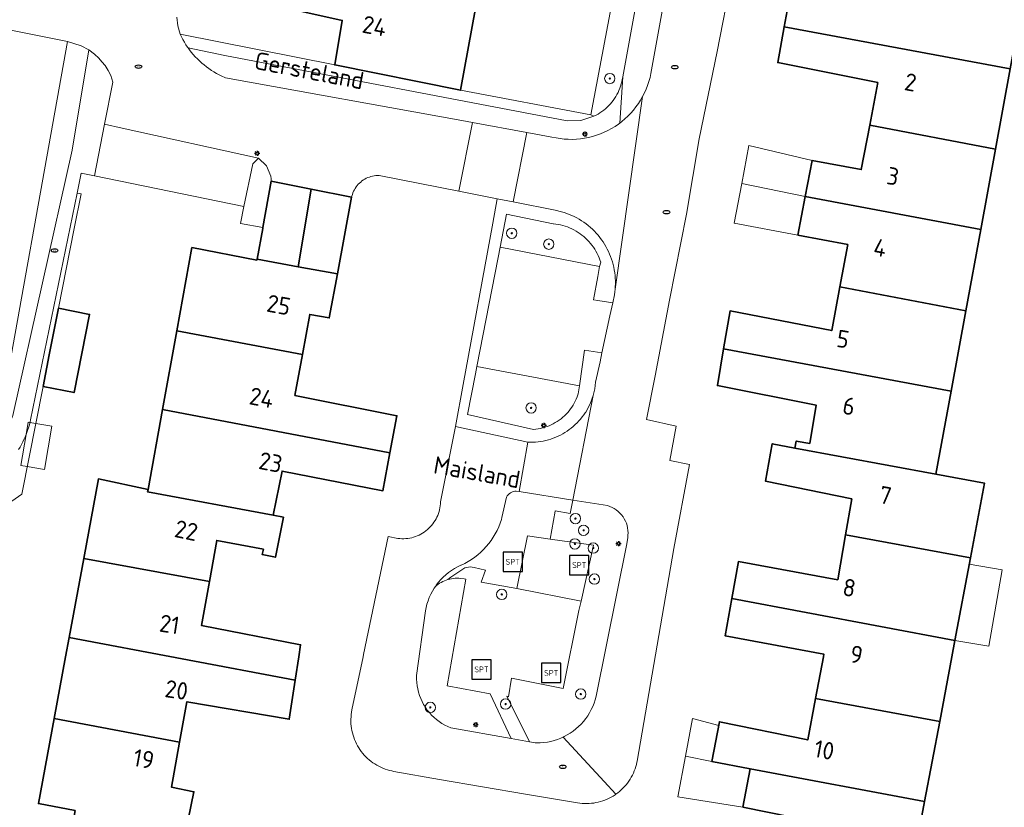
# Model space of a CAD drawing. Header units: metres. Extents: x 152610 to 160096, y 456114 to 462495.
# Tile 278 of 656: x 157154 to 157230, y 460352 to 460412. Entities that reach past the tile are written whole.
import ezdxf
from ezdxf.enums import TextEntityAlignment as Align

# ---------------------------------------------------------------- set-up
doc = ezdxf.new("R2010")
doc.units = ezdxf.units.M
doc.header["$LTSCALE"] = 0.5
doc.layers.get('0').update_dxf_attribs({"linetype": 'CONTINUOUS'})
for name, color, linetype, lineweight in [('B-PV-GR-BEPLANTING_CULTUUR_BOSPLANTSOEN-GV', 251, 'CONTINUOUS', 18), ('B-PV-GR-BEPLANTING_CULTUUR_HEESTERS-GV', 251, 'CONTINUOUS', 18), ('B-PV-GR-BOOM-S', 251, 'CONTINUOUS', 25), ('B-PV-GR-HAAG-GV', 251, 'CONTINUOUS', 13), ('B-PV-IE-MEUBILAIR-S', 251, 'CONTINUOUS', 25), ('B-PV-IE-MEUBILAIR_WEGMEUBILAIR-S', 251, 'CONTINUOUS', 25), ('B-PV-OG-BEBOUWING-GV', 6, 'CONTINUOUS', 35), ('B-PV-OG-BEBOUWING-T18', 1, 'CONTINUOUS', 18), ('B-PV-OG-BEBOUWING_OVERBOUWING-GV', 251, 'CONTINUOUS', 18), ('B-PV-OG-BEBOUWING_SCHUUR-GV', 251, 'CONTINUOUS', 18), ('B-PV-OG-TOPOGRAFIE-T18', 1, 'CONTINUOUS', 18), ('B-PV-VH-HALFVERHARDING_GRAVEL-GV', 251, 'CONTINUOUS', 18), ('B-PV-VH-ONVERHARD-GV', 251, 'CONTINUOUS', 18), ('B-PV-VH-ONVERHARD_BOOMSCHORS-GV', 251, 'CONTINUOUS', 18), ('B-PV-VH-OPENVERHARDING_BETONSTRAATSTEEN-GV', 251, 'CONTINUOUS', 18), ('B-PV-VH-OPENVERHARDING_STRAATBAKSTEEN-GV', 251, 'CONTINUOUS', 18), ('B-PV-VH-OPENVERHARDING_TEGEL-GV', 251, 'CONTINUOUS', 18)]:
    doc.layers.add(name, color=color, linetype=linetype, lineweight=lineweight)
doc.styles.add('NLCS-ISO', font='NLCS-ISO.ttf')
doc.styles.add('NLCS-ISO-M750-T18', font='NLCS-ISO.ttf', dxfattribs={"height": 1.35})

# ---------------------------------------------------------------- blocks, each defined once
blk = doc.blocks.new('SIE-MEUBILAIR_PAAL_LICHTMAST-SO')
for points in [[(-0.62, 0), (-1, 0)], [(-0.71, 0.71), (-0.44, 0.44)], [(0, 1), (0, 0.62)], [(0.44, 0.44), (0.71, 0.71)], [(1, 0), (0.62, 0)], [(-0.71, -0.71), (-0.44, -0.44)], [(0, -0.62), (0, -1)], [(0.44, -0.44), (0.71, -0.71)]]:
    blk.add_lwpolyline(points)
blk.add_circle((0, 0), 0.5)
blk = doc.blocks.new('SIE-MEUBILAIR_PUT_RIOOLPUT-SO')
blk.add_ellipse((0, 0), major_axis=(1.25, 0), ratio=0.54)
at = {"style": 'NLCS-ISO'}
blk.add_text('ri', height=0.75, dxfattribs=at).set_placement((-0.04, 0.07), align=Align.MIDDLE_CENTER)
blk = doc.blocks.new('SIE-WEG_SPEELTOESTEL-SO')
at = {"flags": 128}
blk.add_lwpolyline([(-3.75, -3.75), (3.75, -3.75), (3.75, 3.75), (-3.75, 3.75)], close=True, dxfattribs=at)
at = {"style": 'NLCS-ISO'}
blk.add_text('SPT', height=2.25, dxfattribs=at).set_placement((0, 0), align=Align.MIDDLE_CENTER)
blk = doc.blocks.new('SGR-BOOM_GBKN-SO')
at = {"linetype": 'ByBlock', "lineweight": 18}
h = blk.add_hatch(color=0, dxfattribs=at)
h.dxf.hatch_style = 1
edge = h.paths.add_edge_path()
edge.add_arc((0, 0), 0.25, 0, 360)
at = {"color": 0, "linetype": 'ByBlock', "lineweight": 18}
for radius in [2, 0.25]:
    blk.add_circle((0, 0), radius, dxfattribs=at)
at = {"color": 0, "linetype": 'ByBlock', "lineweight": 18, "style": 'NLCS-ISO'}
blk.add_attdef('SOORT', (2.5, 0), '', height=1.5, dxfattribs=at)

msp = doc.modelspace()

# ---------------------------------------------------------------- linework, layer by layer
at = {"layer": 'B-PV-GR-BEPLANTING_CULTUUR_BOSPLANTSOEN-GV', "flags": 128}
for points in [[(157203.822, 460434.339), (157198.294, 460405.104), (157198.54, 460404.992), (157198.699, 460405.071), (157198.854, 460405.158), (157199.005, 460405.251), (157199.151, 460405.351), (157199.293, 460405.458), (157199.431, 460405.571), (157199.562, 460405.69), (157199.689, 460405.815), (157199.809, 460405.945), (157199.924, 460406.08), (157200.032, 460406.221), (157200.134, 460406.366), (157200.229, 460406.516), (157200.318, 460406.67), (157200.399, 460406.828), (157200.473, 460406.989), (157200.54, 460407.154), (157200.599, 460407.321), (157200.651, 460407.491), (157200.695, 460407.663), (157200.732, 460407.837), (157200.76, 460408.012), (157200.765, 460408.049), (157203.16, 460421.272)], [(157149.613, 460372.508), (157154.282, 460375.775), (157155.931, 460384.098), (157156.417, 460386.55), (157157.131, 460390.154), (157158.349, 460396.307), (157158.88, 460398.999), (157158.561, 460399.055), (157154.967, 460381.522), (157154.933, 460381.364), (157154.876, 460381.137), (157154.812, 460380.912), (157154.741, 460380.69), (157154.661, 460380.47), (157154.575, 460380.253), (157154.481, 460380.039), (157154.38, 460379.828), (157154.271, 460379.621), (157154.155, 460379.418), (157154.033, 460379.219)]]:
    msp.add_lwpolyline(points, dxfattribs=at)
for points in [[(157157.817, 460410.773), (157152.151, 460379.266), (157153.036, 460380.47), (157153.608, 460381.851), (157158.173, 460402.37), (157159.471, 460410.127), (157158.872, 460410.44)], [(157172.935, 460396.402), (157173.586, 460399.972), (157173.583, 460400.164), (157173.561, 460400.355), (157173.215, 460401.153), (157172.583, 460401.75), (157172.153, 460401.319), (157171.471, 460398.003), (157171.205, 460396.712)]]:
    msp.add_lwpolyline(points, close=True, dxfattribs=at)
at = {"layer": 'B-PV-GR-BEPLANTING_CULTUUR_HEESTERS-GV', "flags": 128}
for points in [[(157191.283, 460394.88), (157198.979, 460393.376), (157199.058, 460393.708), (157198.999, 460393.883), (157198.933, 460394.055), (157198.859, 460394.225), (157198.778, 460394.391), (157198.69, 460394.553), (157198.595, 460394.711), (157198.494, 460394.865), (157198.385, 460395.015), (157198.271, 460395.16), (157198.15, 460395.299), (157198.023, 460395.434), (157197.891, 460395.562), (157197.753, 460395.685), (157197.61, 460395.802), (157197.462, 460395.912), (157197.309, 460396.016), (157197.152, 460396.113), (157196.991, 460396.204), (157196.826, 460396.287), (157196.658, 460396.363), (157196.486, 460396.431), (157196.312, 460396.493), (157196.135, 460396.546), (157195.957, 460396.592), (157195.776, 460396.63), (157195.594, 460396.66), (157195.411, 460396.683), (157195.387, 460396.685), (157191.775, 460397.418)], [(157197.318, 460383.526), (157197.418, 460384.16), (157189.491, 460385.636), (157189.381, 460385.069), (157188.771, 460381.923), (157193.873, 460380.777), (157194.049, 460380.795), (157194.225, 460380.821), (157194.399, 460380.854), (157194.571, 460380.896), (157194.742, 460380.945), (157194.909, 460381.002), (157195.075, 460381.066), (157195.237, 460381.138), (157195.396, 460381.217), (157195.551, 460381.303), (157195.702, 460381.396), (157195.848, 460381.496), (157195.99, 460381.602), (157196.127, 460381.714), (157196.259, 460381.833), (157196.385, 460381.957), (157196.506, 460382.087), (157196.621, 460382.223), (157196.729, 460382.363), (157196.831, 460382.508), (157196.926, 460382.657), (157197.015, 460382.811), (157197.096, 460382.968), (157197.171, 460383.129), (157197.238, 460383.294), (157197.297, 460383.461)], [(157186.272, 460368.645), (157186.352, 460368.712), (157186.467, 460368.799), (157186.587, 460368.879), (157186.71, 460368.952), (157186.838, 460369.018), (157186.97, 460369.077), (157187.104, 460369.129), (157187.241, 460369.173), (157187.482, 460369.367), (157188.546, 460370.075), (157188.685, 460370.115), (157188.827, 460370.139), (157188.971, 460370.147), (157189.115, 460370.139), (157189.262, 460370.115), (157190.14, 460369.9), (157189.82, 460368.979), (157192.567, 460368.47), (157193.389, 460372.549), (157195.149, 460372.3), (157195.54, 460374.467), (157195.543, 460374.485), (157196.694, 460374.269), (157196.9, 460375.321), (157192.761, 460375.968), (157192.513, 460376.007), (157192.411, 460375.998), (157192.297, 460375.972), (157192.188, 460375.932), (157192.085, 460375.877), (157191.991, 460375.808), (157191.907, 460375.727), (157191.835, 460375.636), (157191.776, 460375.535), (157191.426, 460373.962), (157191.384, 460373.82), (157191.287, 460373.533), (157191.175, 460373.251), (157191.048, 460372.976), (157190.906, 460372.708), (157190.751, 460372.448), (157190.582, 460372.196), (157190.4, 460371.953), (157190.206, 460371.721), (157190, 460371.499), (157189.782, 460371.288), (157189.553, 460371.089), (157189.315, 460370.902), (157189.066, 460370.728), (157188.809, 460370.568), (157188.544, 460370.421), (157188.271, 460370.289), (157188.232, 460370.272), (157187.985, 460370.154), (157187.745, 460370.022), (157187.514, 460369.876), (157187.292, 460369.717), (157187.079, 460369.545), (157186.877, 460369.361), (157186.685, 460369.166), (157186.506, 460368.959), (157186.339, 460368.743)], [(157198.907, 460375.008), (157196.9, 460375.321), (157196.694, 460374.269), (157195.543, 460374.485), (157195.54, 460374.467), (157195.149, 460372.3), (157198.497, 460371.826), (157197.539, 460367.51), (157197.376, 460366.778), (157196.159, 460360.757), (157192.163, 460361.539), (157191.924, 460360.109), (157191.791, 460360.167), (157193.565, 460356.615), (157193.993, 460356.538), (157194.117, 460356.536), (157194.391, 460356.543), (157194.664, 460356.565), (157194.935, 460356.604), (157195.203, 460356.658), (157195.468, 460356.728), (157195.729, 460356.813), (157195.984, 460356.914), (157196.146, 460356.989), (157196.232, 460357.029), (157196.474, 460357.158), (157196.707, 460357.301), (157196.932, 460357.458), (157197.148, 460357.627), (157197.352, 460357.809), (157197.547, 460358.002), (157197.729, 460358.207), (157197.899, 460358.421), (157198.057, 460358.645), (157198.201, 460358.878), (157198.331, 460359.12), (157198.447, 460359.368), (157198.548, 460359.622), (157198.634, 460359.882), (157198.705, 460360.147), (157201.08, 460371.943), (157201.15, 460372.417), (157201.171, 460372.595), (157201.178, 460372.783), (157201.168, 460372.971), (157201.143, 460373.157), (157201.102, 460373.341), (157201.045, 460373.52), (157200.973, 460373.694), (157200.887, 460373.861), (157200.787, 460374.021), (157200.674, 460374.171), (157200.549, 460374.311), (157200.411, 460374.44), (157200.264, 460374.556), (157200.107, 460374.66), (157199.942, 460374.75), (157199.77, 460374.826), (157199.592, 460374.887)], [(157188.095, 460369.273), (157187.951, 460369.276), (157187.808, 460369.272), (157187.664, 460369.259), (157187.522, 460369.238), (157187.38, 460369.209), (157187.241, 460369.173), (157187.104, 460369.129), (157186.97, 460369.077), (157186.838, 460369.018), (157186.71, 460368.952), (157186.587, 460368.879), (157186.467, 460368.799), (157186.352, 460368.712), (157186.272, 460368.645), (157186.185, 460368.517), (157186.044, 460368.283), (157185.917, 460368.041), (157185.805, 460367.791), (157185.707, 460367.536), (157185.625, 460367.275), (157185.558, 460367.01), (157185.506, 460366.741), (157184.822, 460361.749), (157184.821, 460361.737), (157184.819, 460361.479), (157184.833, 460361.222), (157184.863, 460360.966), (157184.909, 460360.712), (157184.971, 460360.462), (157185.048, 460360.216), (157185.14, 460359.975), (157185.247, 460359.74), (157185.368, 460359.513), (157185.503, 460359.293), (157185.651, 460359.083), (157185.812, 460358.881), (157185.986, 460358.691), (157186.17, 460358.511), (157186.366, 460358.343), (157186.572, 460358.188), (157186.786, 460358.046), (157187.01, 460357.917), (157187.241, 460357.802), (157187.478, 460357.702), (157192.128, 460356.872), (157190.511, 460360.336), (157187.194, 460360.944), (157188.627, 460369.188), (157188.503, 460369.221), (157188.239, 460369.262)]]:
    msp.add_lwpolyline(points, close=True, dxfattribs=at)
at = {"layer": 'B-PV-GR-HAAG-GV', "flags": 128}
msp.add_lwpolyline([(157167.145, 460410.286), (157169.997, 460409.681), (157196.461, 460404.635), (157197.525, 460404.672), (157198.54, 460404.992), (157198.294, 460405.104), (157188.229, 460407.003), (157178.488, 460408.962), (157166.529, 460411.335), (157166.633, 460411.125), (157166.743, 460410.919), (157166.861, 460410.716), (157166.986, 460410.518), (157167.117, 460410.324)], close=True, dxfattribs=at)
at = {"layer": 'B-PV-OG-BEBOUWING-GV', "flags": 128}
for points in [[(157213.254, 460411.909), (157230.727, 460408.656), (157231.851, 460414.792), (157227.03, 460415.766), (157222.16, 460416.764), (157220.77, 460417.094), (157219.864, 460417.278), (157219.442, 460414.658), (157218.588, 460414.774), (157218.228, 460414.621), (157218.044, 460414.406), (157217.951, 460413.992), (157213.781, 460414.827)], [(157189.393, 460413.488), (157175.781, 460416.038), (157175.259, 460413.249), (157179.078, 460412.407), (157178.488, 460408.962), (157188.229, 460407.003)], [(157230.727, 460408.656), (157213.254, 460411.909), (157212.754, 460409.141), (157220.492, 460407.596), (157219.862, 460404.291), (157229.59, 460402.454)], [(157229.59, 460402.454), (157219.862, 460404.291), (157219.209, 460400.869), (157215.403, 460401.573), (157214.877, 460398.784), (157228.449, 460396.227)], [(157176.678, 460399.354), (157173.586, 460399.972), (157172.935, 460396.402), (157172.92, 460396.321), (157172.488, 460393.938), (157175.657, 460393.362)], [(157179.796, 460398.731), (157176.678, 460399.354), (157175.657, 460393.362), (157178.699, 460392.81)], [(157228.449, 460396.227), (157214.877, 460398.784), (157214.314, 460395.799), (157218.17, 460395.07), (157217.557, 460391.795), (157227.3, 460389.958)], [(157172.474, 460393.859), (157167.441, 460394.844), (157166.277, 460388.408), (157175.999, 460386.583), (157176.564, 460389.666), (157178.067, 460389.399), (157178.699, 460392.81), (157175.657, 460393.362), (157172.488, 460393.938)], [(157227.3, 460389.958), (157217.557, 460391.795), (157216.925, 460388.419), (157209.062, 460389.938), (157208.566, 460387.001), (157226.161, 460383.74)], [(157157.131, 460390.154), (157156.417, 460386.55), (157155.931, 460384.098), (157158.336, 460383.622), (157159.536, 460389.677)], [(157175.999, 460386.583), (157166.277, 460388.408), (157165.177, 460382.327), (157182.764, 460378.957), (157183.304, 460381.834), (157175.416, 460383.403)], [(157226.161, 460383.74), (157208.566, 460387.001), (157208.086, 460384.164), (157215.736, 460382.643), (157215.226, 460379.696), (157214.177, 460379.878), (157214.086, 460379.34), (157224.984, 460377.319)], [(157182.764, 460378.957), (157165.177, 460382.327), (157164.058, 460376.144), (157164.022, 460375.947), (157173.73, 460374.147), (157174.415, 460377.554), (157182.215, 460376.034)], [(157218.491, 460375.4), (157218.004, 460372.617), (157227.656, 460370.844), (157228.742, 460376.615), (157224.984, 460377.319), (157214.086, 460379.34), (157212.333, 460379.665), (157211.816, 460376.778)], [(157173.73, 460374.147), (157164.022, 460375.947), (157164.058, 460376.144), (157160.214, 460376.948), (157159.075, 460370.791), (157168.803, 460369.027), (157169.372, 460372.195), (157172.972, 460371.508), (157172.889, 460371.098), (157173.9, 460370.893), (157174.527, 460373.985)], [(157227.656, 460370.844), (157218.004, 460372.617), (157217.397, 460369.152), (157209.71, 460370.56), (157209.197, 460367.694), (157226.454, 460364.459)], [(157168.803, 460369.027), (157159.075, 460370.791), (157157.945, 460364.681), (157175.434, 460361.391), (157175.711, 460363.204), (157175.851, 460364.124), (157168.189, 460365.607)], [(157226.454, 460364.459), (157209.197, 460367.694), (157208.683, 460364.823), (157216.32, 460363.402), (157216.283, 460363.204), (157215.679, 460359.982), (157225.278, 460358.208), (157226.218, 460363.204)], [(157175.434, 460361.391), (157157.945, 460364.681), (157157.672, 460363.204), (157156.787, 460358.417), (157166.496, 460356.589), (157167.063, 460359.719), (157174.974, 460358.375)], [(157225.278, 460358.208), (157215.679, 460359.982), (157215.076, 460356.766), (157208.242, 460358.173), (157207.666, 460355.1), (157210.614, 460354.546), (157224.113, 460352.01)], [(157157.712, 460347.204), (157157.472, 460345.856), (157161.307, 460345.21), (157161.382, 460345.636), (157164.563, 460345.111), (157168.114, 460347.598), (157166.915, 460349.496), (157167.595, 460352.765), (157165.867, 460353.118), (157166.496, 460356.589), (157156.787, 460358.417), (157155.571, 460351.846), (157158.41, 460351.304)], [(157224.113, 460352.01), (157210.614, 460354.546), (157210.057, 460351.581), (157213.859, 460350.799), (157213.275, 460347.572), (157222.942, 460345.783)]]:
    msp.add_lwpolyline(points, close=True, dxfattribs=at)
at = {"layer": 'B-PV-OG-BEBOUWING_OVERBOUWING-GV', "flags": 128}
for points in [[(157209.972, 460399.794), (157214.877, 460398.784), (157215.403, 460401.573), (157210.526, 460402.723)], [(157214.877, 460398.784), (157209.972, 460399.794), (157209.394, 460396.737), (157214.314, 460395.799)], [(157230.108, 460369.914), (157227.563, 460370.35), (157226.454, 460364.459), (157229.076, 460364.027)], [(157205.607, 460355.525), (157207.666, 460355.1), (157208.19, 460357.893), (157206.15, 460358.418)], [(157207.666, 460355.1), (157205.607, 460355.525), (157205.017, 460352.383), (157210.057, 460351.581), (157210.614, 460354.546)]]:
    msp.add_lwpolyline(points, close=True, dxfattribs=at)
at = {"layer": 'B-PV-OG-BEBOUWING_SCHUUR-GV', "flags": 128}
msp.add_lwpolyline([(157154.921, 460381.315), (157154.787, 460381.338), (157154.624, 460380.378), (157154.221, 460377.995), (157154.705, 460377.913), (157156.051, 460377.684), (157156.618, 460381.028), (157155.365, 460381.24)], close=True, dxfattribs=at)
at = {"layer": 'B-PV-VH-HALFVERHARDING_GRAVEL-GV', "flags": 128}
msp.add_lwpolyline([(157154.033, 460379.219), (157154.155, 460379.418), (157154.271, 460379.621), (157154.38, 460379.828), (157154.481, 460380.039), (157154.575, 460380.253), (157154.661, 460380.47), (157154.741, 460380.69), (157154.812, 460380.912), (157154.876, 460381.137), (157154.933, 460381.364), (157154.967, 460381.522), (157158.561, 460399.055), (157158.875, 460400.586), (157159.905, 460400.374), (157160.691, 460404.368), (157161.332, 460407.627), (157161.181, 460408.139), (157160.978, 460408.532), (157160.737, 460408.912), (157160.488, 460409.205), (157160.239, 460409.482), (157159.918, 460409.802), (157159.471, 460410.127), (157158.173, 460402.37), (157153.608, 460381.851)], dxfattribs=at)
at = {"layer": 'B-PV-VH-ONVERHARD-GV', "flags": 128}
msp.add_lwpolyline([(157167.145, 460410.286), (157169.997, 460409.681), (157196.461, 460404.635), (157197.525, 460404.672), (157198.54, 460404.992), (157198.294, 460405.104), (157188.229, 460407.003), (157178.488, 460408.962), (157166.529, 460411.335), (157166.633, 460411.125), (157166.743, 460410.919), (157166.861, 460410.716), (157166.986, 460410.518), (157167.117, 460410.324)], close=True, dxfattribs=at)
at = {"layer": 'B-PV-VH-ONVERHARD_BOOMSCHORS-GV', "flags": 128}
msp.add_lwpolyline([(157195.149, 460372.3), (157193.389, 460372.549), (157192.567, 460368.47), (157197.539, 460367.51), (157198.497, 460371.826)], close=True, dxfattribs=at)
at = {"layer": 'B-PV-VH-OPENVERHARDING_BETONSTRAATSTEEN-GV', "flags": 128}
for points in [[(157172.583, 460401.75), (157162.049, 460404.069), (157160.691, 460404.368), (157159.905, 460400.374), (157171.471, 460398.003), (157172.153, 460401.319)], [(157197.418, 460384.16), (157197.81, 460386.901), (157199.158, 460386.699), (157199.774, 460389.564), (157199.988, 460390.559), (157198.833, 460390.753), (157198.509, 460390.807), (157198.837, 460392.602), (157198.979, 460393.376), (157191.283, 460394.88), (157191.125, 460394.067), (157189.491, 460385.636)]]:
    msp.add_lwpolyline(points, close=True, dxfattribs=at)
at = {"layer": 'B-PV-VH-OPENVERHARDING_STRAATBAKSTEEN-GV', "flags": 128}
for points in [[(157205.394, 460421.777), (157202.943, 460408.299), (157202.874, 460407.989), (157202.79, 460407.683), (157202.69, 460407.381), (157202.576, 460407.085), (157202.446, 460406.795), (157202.303, 460406.512), (157200.177, 460391.617), (157200.154, 460391.405), (157200.124, 460391.193), (157199.988, 460390.559), (157199.774, 460389.564), (157199.158, 460386.699), (157199.011, 460386.016), (157198.668, 460384.42), (157198.601, 460383.908), (157198.481, 460383.406), (157196.9, 460375.321), (157198.907, 460375.008), (157199.592, 460374.887), (157199.77, 460374.826), (157199.942, 460374.75), (157200.107, 460374.66), (157200.264, 460374.556), (157200.411, 460374.44), (157200.549, 460374.311), (157200.674, 460374.171), (157200.787, 460374.021), (157200.887, 460373.861), (157200.973, 460373.694), (157201.045, 460373.52), (157201.102, 460373.341), (157201.143, 460373.157), (157201.168, 460372.971), (157201.178, 460372.783), (157201.171, 460372.595), (157201.15, 460372.417), (157201.08, 460371.943), (157198.705, 460360.147), (157198.634, 460359.882), (157198.548, 460359.622), (157198.447, 460359.368), (157198.331, 460359.12), (157198.201, 460358.878), (157198.057, 460358.645), (157197.899, 460358.421), (157197.729, 460358.207), (157197.547, 460358.002), (157197.352, 460357.809), (157197.148, 460357.627), (157196.932, 460357.458), (157196.707, 460357.301), (157196.474, 460357.158), (157196.232, 460357.029), (157196.146, 460356.989), (157199.319, 460353.549), (157200.236, 460352.572), (157200.38, 460352.678), (157200.52, 460352.79), (157200.654, 460352.908), (157200.783, 460353.032), (157200.906, 460353.161), (157201.023, 460353.297), (157201.134, 460353.437), (157201.239, 460353.582), (157201.337, 460353.731), (157201.428, 460353.885), (157201.512, 460354.043), (157201.59, 460354.204), (157201.66, 460354.369), (157201.722, 460354.536), (157201.777, 460354.706), (157201.824, 460354.879), (157201.864, 460355.053), (157201.88, 460355.138), (157204.727, 460371.582), (157205.923, 460378.071), (157204.408, 460378.375), (157204.904, 460381.043), (157202.6, 460381.543), (157203.279, 460384.925), (157204.393, 460390.762), (157205.689, 460397.414), (157206.677, 460403.25), (157208.06, 460409.99), (157209.187, 460415.689)], [(157151.344, 460412.05), (157157.817, 460410.773), (157158.872, 460410.44), (157159.471, 460410.127), (157159.918, 460409.802), (157160.239, 460409.482), (157160.488, 460409.205), (157160.737, 460408.912), (157160.978, 460408.532), (157161.181, 460408.139), (157161.332, 460407.627), (157160.691, 460404.368), (157162.049, 460404.069), (157172.583, 460401.75), (157173.215, 460401.153), (157173.561, 460400.355), (157173.583, 460400.164), (157173.586, 460399.972), (157176.678, 460399.354), (157179.796, 460398.731), (157179.818, 460398.824), (157179.854, 460398.949), (157179.898, 460399.071), (157179.949, 460399.191), (157180.008, 460399.307), (157180.073, 460399.419), (157180.146, 460399.527), (157180.225, 460399.63), (157180.31, 460399.729), (157180.401, 460399.822), (157180.497, 460399.909), (157180.599, 460399.99), (157180.705, 460400.065), (157180.816, 460400.133), (157180.931, 460400.194), (157181.049, 460400.247), (157181.171, 460400.294), (157181.295, 460400.333), (157181.421, 460400.364), (157181.549, 460400.387), (157181.678, 460400.403), (157181.808, 460400.411), (157181.938, 460400.41), (157188.079, 460399.202), (157189.142, 460404.505), (157188.32, 460404.654), (157170.031, 460407.962), (157169.982, 460407.983), (157169.769, 460408.08), (157169.56, 460408.185), (157169.354, 460408.296), (157169.152, 460408.415), (157168.955, 460408.541), (157168.761, 460408.673), (157168.573, 460408.811), (157168.389, 460408.957), (157168.21, 460409.108), (157168.036, 460409.265), (157167.869, 460409.428), (157167.706, 460409.597), (157167.55, 460409.771), (157167.399, 460409.95), (157167.255, 460410.135), (157167.145, 460410.286), (157167.117, 460410.324), (157166.986, 460410.518), (157166.861, 460410.716), (157166.743, 460410.919), (157166.633, 460411.125), (157166.529, 460411.335), (157166.352, 460411.988), (157166.273, 460412.66)]]:
    msp.add_lwpolyline(points, dxfattribs=at)
for points in [[(157200.177, 460391.617), (157202.303, 460406.512), (157202.145, 460406.237), (157201.973, 460405.97), (157201.788, 460405.712), (157201.591, 460405.463), (157201.381, 460405.225), (157201.159, 460404.997), (157200.927, 460404.782), (157200.683, 460404.578), (157200.532, 460404.463), (157200.43, 460404.386), (157200.167, 460404.208), (157199.896, 460404.043), (157199.617, 460403.892), (157199.33, 460403.755), (157199.037, 460403.633), (157198.738, 460403.525), (157198.435, 460403.433), (157198.127, 460403.356), (157197.815, 460403.295), (157197.501, 460403.25), (157197.185, 460403.22), (157196.867, 460403.207), (157196.55, 460403.21), (157196.233, 460403.228), (157195.917, 460403.262), (157195.604, 460403.313), (157195.293, 460403.379), (157195.159, 460403.413), (157193.356, 460403.74), (157192.295, 460398.373), (157195.662, 460397.699), (157195.817, 460397.664), (157196.023, 460397.611), (157196.228, 460397.549), (157196.431, 460397.48), (157196.63, 460397.404), (157196.827, 460397.32), (157197.02, 460397.229), (157197.21, 460397.13), (157197.396, 460397.025), (157197.578, 460396.913), (157197.755, 460396.794), (157197.928, 460396.668), (157198.096, 460396.536), (157198.259, 460396.398), (157198.417, 460396.254), (157198.569, 460396.104), (157198.716, 460395.948), (157198.857, 460395.787), (157198.991, 460395.621), (157199.12, 460395.45), (157199.241, 460395.275), (157199.356, 460395.095), (157199.464, 460394.91), (157199.566, 460394.722), (157199.66, 460394.53), (157199.747, 460394.335), (157199.826, 460394.136), (157199.899, 460393.935), (157199.963, 460393.731), (157200.02, 460393.525), (157200.069, 460393.317), (157200.11, 460393.108), (157200.144, 460392.896), (157200.169, 460392.684), (157200.187, 460392.471), (157200.196, 460392.258), (157200.198, 460392.044), (157200.191, 460391.83)], [(157196.9, 460375.321), (157198.481, 460383.406), (157198.236, 460382.745), (157197.901, 460382.125), (157197.863, 460382.067), (157197.75, 460381.901), (157197.63, 460381.74), (157197.505, 460381.584), (157197.372, 460381.433), (157197.234, 460381.287), (157197.091, 460381.147), (157196.941, 460381.013), (157196.787, 460380.885), (157196.627, 460380.763), (157196.463, 460380.648), (157196.295, 460380.539), (157196.122, 460380.437), (157195.945, 460380.342), (157195.764, 460380.254), (157195.581, 460380.174), (157195.394, 460380.1), (157195.204, 460380.035), (157195.012, 460379.977), (157194.818, 460379.926), (157194.622, 460379.883), (157194.424, 460379.849), (157194.225, 460379.822), (157194.026, 460379.803), (157193.825, 460379.792), (157193.625, 460379.789), (157193.424, 460379.794), (157192.761, 460375.968)], [(157193.424, 460379.794), (157187.819, 460381.006), (157186.676, 460375.176), (157186.668, 460375.022), (157186.652, 460374.87), (157186.628, 460374.719), (157186.597, 460374.57), (157186.557, 460374.422), (157186.51, 460374.277), (157186.455, 460374.134), (157186.393, 460373.994), (157186.324, 460373.858), (157186.248, 460373.725), (157186.165, 460373.597), (157186.075, 460373.473), (157185.979, 460373.354), (157185.876, 460373.241), (157185.768, 460373.132), (157185.655, 460373.03), (157185.536, 460372.934), (157185.413, 460372.844), (157185.284, 460372.76), (157185.152, 460372.683), (157185.016, 460372.614), (157184.876, 460372.552), (157184.734, 460372.497), (157184.589, 460372.449), (157184.441, 460372.409), (157184.291, 460372.377), (157184.14, 460372.353), (157183.988, 460372.337), (157183.836, 460372.329), (157183.683, 460372.328), (157183.53, 460372.336), (157183.378, 460372.352), (157182.63, 460372.498), (157180.721, 460363.375), (157180.685, 460363.204), (157179.823, 460359.089), (157179.791, 460358.913), (157179.766, 460358.736), (157179.75, 460358.558), (157179.741, 460358.38), (157179.74, 460358.201), (157179.748, 460358.023), (157179.763, 460357.845), (157179.787, 460357.667), (157179.818, 460357.491), (157179.857, 460357.317), (157179.904, 460357.144), (157179.959, 460356.974), (157180.021, 460356.807), (157180.09, 460356.642), (157180.167, 460356.481), (157180.251, 460356.323), (157180.342, 460356.169), (157180.44, 460356.02), (157180.544, 460355.875), (157180.655, 460355.734), (157180.772, 460355.599), (157180.895, 460355.47), (157181.023, 460355.345), (157181.157, 460355.227), (157181.297, 460355.115), (157181.44, 460355.009), (157181.589, 460354.91), (157181.742, 460354.817), (157181.899, 460354.732), (157182.059, 460354.653), (157182.223, 460354.582), (157182.39, 460354.518), (157182.56, 460354.462), (157182.732, 460354.413), (157182.906, 460354.372), (157183.064, 460354.342), (157186.594, 460353.723), (157193.243, 460352.586), (157197.271, 460351.909), (157197.448, 460351.883), (157197.626, 460351.864), (157197.804, 460351.854), (157197.983, 460351.852), (157198.162, 460351.857), (157198.34, 460351.871), (157198.518, 460351.893), (157198.694, 460351.922), (157198.869, 460351.96), (157199.042, 460352.005), (157199.213, 460352.058), (157199.381, 460352.118), (157199.547, 460352.186), (157199.709, 460352.261), (157199.868, 460352.344), (157200.023, 460352.433), (157200.174, 460352.529), (157200.236, 460352.572), (157199.319, 460353.549), (157196.146, 460356.989), (157195.984, 460356.914), (157195.729, 460356.813), (157195.468, 460356.728), (157195.203, 460356.658), (157194.935, 460356.604), (157194.664, 460356.565), (157194.391, 460356.543), (157194.117, 460356.536), (157193.993, 460356.538), (157193.565, 460356.615), (157192.128, 460356.872), (157187.478, 460357.702), (157187.241, 460357.802), (157187.01, 460357.917), (157186.786, 460358.046), (157186.572, 460358.188), (157186.366, 460358.343), (157186.17, 460358.511), (157185.986, 460358.691), (157185.812, 460358.881), (157185.651, 460359.083), (157185.503, 460359.293), (157185.368, 460359.513), (157185.247, 460359.74), (157185.14, 460359.975), (157185.048, 460360.216), (157184.971, 460360.462), (157184.909, 460360.712), (157184.863, 460360.966), (157184.833, 460361.222), (157184.819, 460361.479), (157184.821, 460361.737), (157184.822, 460361.749), (157185.506, 460366.741), (157185.558, 460367.01), (157185.625, 460367.275), (157185.707, 460367.536), (157185.805, 460367.791), (157185.917, 460368.041), (157186.044, 460368.283), (157186.185, 460368.517), (157186.272, 460368.645), (157186.339, 460368.743), (157186.506, 460368.959), (157186.685, 460369.166), (157186.877, 460369.361), (157187.079, 460369.545), (157187.292, 460369.717), (157187.514, 460369.876), (157187.745, 460370.022), (157187.985, 460370.154), (157188.232, 460370.272), (157188.271, 460370.289), (157188.544, 460370.421), (157188.809, 460370.568), (157189.066, 460370.728), (157189.315, 460370.902), (157189.553, 460371.089), (157189.782, 460371.288), (157190, 460371.499), (157190.206, 460371.721), (157190.4, 460371.953), (157190.582, 460372.196), (157190.751, 460372.448), (157190.906, 460372.708), (157191.048, 460372.976), (157191.175, 460373.251), (157191.287, 460373.533), (157191.384, 460373.82), (157191.426, 460373.962), (157191.776, 460375.535), (157191.835, 460375.636), (157191.907, 460375.727), (157191.991, 460375.808), (157192.085, 460375.877), (157192.188, 460375.932), (157192.297, 460375.972), (157192.411, 460375.998), (157192.513, 460376.007), (157192.761, 460375.968)]]:
    msp.add_lwpolyline(points, close=True, dxfattribs=at)
at = {"layer": 'B-PV-VH-OPENVERHARDING_TEGEL-GV', "flags": 128}
msp.add_lwpolyline([(157203.16, 460421.272), (157200.765, 460408.049), (157200.532, 460404.463), (157200.683, 460404.578), (157200.927, 460404.782), (157201.159, 460404.997), (157201.381, 460405.225), (157201.591, 460405.463), (157201.788, 460405.712), (157201.973, 460405.97), (157202.145, 460406.237), (157202.303, 460406.512), (157202.446, 460406.795), (157202.576, 460407.085), (157202.69, 460407.381), (157202.79, 460407.683), (157202.874, 460407.989), (157202.943, 460408.299), (157205.394, 460421.777)], dxfattribs=at)
for points in [[(157169.997, 460409.681), (157167.145, 460410.286), (157167.255, 460410.135), (157167.399, 460409.95), (157167.55, 460409.771), (157167.706, 460409.597), (157167.869, 460409.428), (157168.036, 460409.265), (157168.21, 460409.108), (157168.389, 460408.957), (157168.573, 460408.811), (157168.761, 460408.673), (157168.955, 460408.541), (157169.152, 460408.415), (157169.354, 460408.296), (157169.56, 460408.185), (157169.769, 460408.08), (157169.982, 460407.983), (157170.031, 460407.962), (157188.32, 460404.654), (157189.142, 460404.505), (157193.356, 460403.74), (157195.159, 460403.413), (157195.293, 460403.379), (157195.604, 460403.313), (157195.917, 460403.262), (157196.233, 460403.228), (157196.55, 460403.21), (157196.867, 460403.207), (157197.185, 460403.22), (157197.501, 460403.25), (157197.815, 460403.295), (157198.127, 460403.356), (157198.435, 460403.433), (157198.738, 460403.525), (157199.037, 460403.633), (157199.33, 460403.755), (157199.617, 460403.892), (157199.896, 460404.043), (157200.167, 460404.208), (157200.43, 460404.386), (157200.532, 460404.463), (157200.765, 460408.049), (157200.76, 460408.012), (157200.732, 460407.837), (157200.695, 460407.663), (157200.651, 460407.491), (157200.599, 460407.321), (157200.54, 460407.154), (157200.473, 460406.989), (157200.399, 460406.828), (157200.318, 460406.67), (157200.229, 460406.516), (157200.134, 460406.366), (157200.032, 460406.221), (157199.924, 460406.08), (157199.809, 460405.945), (157199.689, 460405.815), (157199.562, 460405.69), (157199.431, 460405.571), (157199.293, 460405.458), (157199.151, 460405.351), (157199.005, 460405.251), (157198.854, 460405.158), (157198.699, 460405.071), (157198.54, 460404.992), (157197.525, 460404.672), (157196.461, 460404.635)], [(157193.356, 460403.74), (157189.142, 460404.505), (157188.079, 460399.202), (157191.057, 460398.616), (157192.295, 460398.373)], [(157187.819, 460381.006), (157193.424, 460379.794), (157193.625, 460379.789), (157193.825, 460379.792), (157194.026, 460379.803), (157194.225, 460379.822), (157194.424, 460379.849), (157194.622, 460379.883), (157194.818, 460379.926), (157195.012, 460379.977), (157195.204, 460380.035), (157195.394, 460380.1), (157195.581, 460380.174), (157195.764, 460380.254), (157195.945, 460380.342), (157196.122, 460380.437), (157196.295, 460380.539), (157196.463, 460380.648), (157196.627, 460380.763), (157196.787, 460380.885), (157196.941, 460381.013), (157197.091, 460381.147), (157197.234, 460381.287), (157197.372, 460381.433), (157197.505, 460381.584), (157197.63, 460381.74), (157197.75, 460381.901), (157197.863, 460382.067), (157197.901, 460382.125), (157198.236, 460382.745), (157198.481, 460383.406), (157198.601, 460383.908), (157198.668, 460384.42), (157199.011, 460386.016), (157199.158, 460386.699), (157197.81, 460386.901), (157197.418, 460384.16), (157197.318, 460383.526), (157197.297, 460383.461), (157197.238, 460383.294), (157197.171, 460383.129), (157197.096, 460382.968), (157197.015, 460382.811), (157196.926, 460382.657), (157196.831, 460382.508), (157196.729, 460382.363), (157196.621, 460382.223), (157196.506, 460382.087), (157196.385, 460381.957), (157196.259, 460381.833), (157196.127, 460381.714), (157195.99, 460381.602), (157195.848, 460381.496), (157195.702, 460381.396), (157195.551, 460381.303), (157195.396, 460381.217), (157195.237, 460381.138), (157195.075, 460381.066), (157194.909, 460381.002), (157194.742, 460380.945), (157194.571, 460380.896), (157194.399, 460380.854), (157194.225, 460380.821), (157194.049, 460380.795), (157193.873, 460380.777), (157188.771, 460381.923), (157189.381, 460385.069), (157189.491, 460385.636), (157191.125, 460394.067), (157191.283, 460394.88), (157191.775, 460397.418), (157195.387, 460396.685), (157195.411, 460396.683), (157195.594, 460396.66), (157195.776, 460396.63), (157195.957, 460396.592), (157196.135, 460396.546), (157196.312, 460396.493), (157196.486, 460396.431), (157196.658, 460396.363), (157196.826, 460396.287), (157196.991, 460396.204), (157197.152, 460396.113), (157197.309, 460396.016), (157197.462, 460395.912), (157197.61, 460395.802), (157197.753, 460395.685), (157197.891, 460395.562), (157198.023, 460395.434), (157198.15, 460395.299), (157198.271, 460395.16), (157198.385, 460395.015), (157198.494, 460394.865), (157198.595, 460394.711), (157198.69, 460394.553), (157198.778, 460394.391), (157198.859, 460394.225), (157198.933, 460394.055), (157198.999, 460393.883), (157199.058, 460393.708), (157198.979, 460393.376), (157198.837, 460392.602), (157198.509, 460390.807), (157198.833, 460390.753), (157199.988, 460390.559), (157200.124, 460391.193), (157200.154, 460391.405), (157200.177, 460391.617), (157200.191, 460391.83), (157200.198, 460392.044), (157200.196, 460392.258), (157200.187, 460392.471), (157200.169, 460392.684), (157200.144, 460392.896), (157200.11, 460393.108), (157200.069, 460393.317), (157200.02, 460393.525), (157199.963, 460393.731), (157199.899, 460393.935), (157199.826, 460394.136), (157199.747, 460394.335), (157199.66, 460394.53), (157199.566, 460394.722), (157199.464, 460394.91), (157199.356, 460395.095), (157199.241, 460395.275), (157199.12, 460395.45), (157198.991, 460395.621), (157198.857, 460395.787), (157198.716, 460395.948), (157198.569, 460396.104), (157198.417, 460396.254), (157198.259, 460396.398), (157198.096, 460396.536), (157197.928, 460396.668), (157197.755, 460396.794), (157197.578, 460396.913), (157197.396, 460397.025), (157197.21, 460397.13), (157197.02, 460397.229), (157196.827, 460397.32), (157196.63, 460397.404), (157196.431, 460397.48), (157196.228, 460397.549), (157196.023, 460397.611), (157195.817, 460397.664), (157195.662, 460397.699), (157192.295, 460398.373), (157191.057, 460398.616), (157190.711, 460396.732), (157188.415, 460384.252)], [(157197.539, 460367.51), (157192.567, 460368.47), (157189.82, 460368.979), (157190.14, 460369.9), (157189.262, 460370.115), (157189.115, 460370.139), (157188.971, 460370.147), (157188.827, 460370.139), (157188.685, 460370.115), (157188.546, 460370.075), (157187.482, 460369.367), (157187.241, 460369.173), (157187.38, 460369.209), (157187.522, 460369.238), (157187.664, 460369.259), (157187.808, 460369.272), (157187.951, 460369.276), (157188.095, 460369.273), (157188.239, 460369.262), (157188.503, 460369.221), (157188.627, 460369.188), (157187.194, 460360.944), (157190.511, 460360.336), (157192.128, 460356.872), (157193.565, 460356.615), (157191.791, 460360.167), (157191.924, 460360.109), (157192.163, 460361.539), (157196.159, 460360.757), (157197.376, 460366.778)]]:
    msp.add_lwpolyline(points, close=True, dxfattribs=at)

# ---------------------------------------------------------------- block references
at = {"layer": 'B-PV-GR-BOOM-S', "xscale": 0.2, "yscale": 0.2, "zscale": 0.2}
for p in [(157199.763, 460407.907), (157192.176, 460395.942), (157195.047, 460395.102), (157193.678, 460382.438), (157197.101, 460373.881), (157197.741, 460372.977), (157197.067, 460371.922), (157198.483, 460371.607), (157198.575, 460369.208), (157191.405, 460368.024), (157197.517, 460360.318), (157185.884, 460359.289), (157191.709, 460359.542)]:
    msp.add_blockref('SGR-BOOM_GBKN-SO', p, dxfattribs=at)
at = {"layer": 'B-PV-IE-MEUBILAIR-S', "xscale": 0.2, "yscale": 0.2, "zscale": 0.2}
for name, p in [('SIE-MEUBILAIR_PUT_RIOOLPUT-SO', (157163.318, 460408.829)), ('SIE-MEUBILAIR_PUT_RIOOLPUT-SO', (157204.79, 460408.786)), ('SIE-MEUBILAIR_PAAL_LICHTMAST-SO', (157197.833, 460403.613)), ('SIE-MEUBILAIR_PAAL_LICHTMAST-SO', (157172.487, 460402.125)), ('SIE-MEUBILAIR_PUT_RIOOLPUT-SO', (157204.144, 460397.578)), ('SIE-MEUBILAIR_PUT_RIOOLPUT-SO', (157156.827, 460394.613)), ('SIE-MEUBILAIR_PAAL_LICHTMAST-SO', (157194.656, 460381.083)), ('SIE-MEUBILAIR_PAAL_LICHTMAST-SO', (157200.433, 460371.941)), ('SIE-MEUBILAIR_PAAL_LICHTMAST-SO', (157189.391, 460357.946)), ('SIE-MEUBILAIR_PUT_RIOOLPUT-SO', (157196.129, 460354.686))]:
    msp.add_blockref(name, p, dxfattribs=at)
at = {"layer": 'B-PV-IE-MEUBILAIR_WEGMEUBILAIR-S', "xscale": 0.2, "yscale": 0.2, "zscale": 0.2}
for p in [(157192.257, 460370.544), (157197.397, 460370.292), (157189.838, 460362.224), (157195.233, 460361.951)]:
    msp.add_blockref('SIE-WEG_SPEELTOESTEL-SO', p, dxfattribs=at)

# ---------------------------------------------------------------- texts
at = {"layer": 'B-PV-OG-BEBOUWING-T18', "style": 'NLCS-ISO-M750-T18'}
for s, rotation, p in [('24', 349.4, (157181.567, 460411.973)), ('2', 349.7, (157223.024, 460407.618)), ('3', 349.3, (157221.66, 460400.355)), ('4', 349.3, (157220.67, 460394.824)), ('25', 349.5, (157174.162, 460390.407)), ('5', 350.4, (157217.797, 460387.767)), ('24', 349.3, (157172.836, 460383.234)), ('6', 350.4, (157218.256, 460382.584)), ('23', 348.7, (157173.533, 460378.237)), ('7', 349.9, (157221.086, 460375.683)), ('22', 348.5, (157167.011, 460372.966)), ('8', 349.9, (157218.285, 460368.538)), ('21', 351.3, (157165.716, 460365.713)), ('9', 349.9, (157218.844, 460363.373)), ('20', 351.3, (157166.258, 460360.635)), ('10', 349.4, (157216.348, 460355.996)), ('19', 349.7, (157163.722, 460355.299))]:
    msp.add_text(s, height=1.35, rotation=rotation, dxfattribs=at).set_placement(p, align=Align.MIDDLE)
at = {"layer": 'B-PV-OG-TOPOGRAFIE-T18', "style": 'NLCS-ISO-M750-T18'}
for s, rotation, p in [('Gersteland', 349.1, (157176.527, 460408.525)), ('Maisland', 349.9, (157189.496, 460377.474))]:
    msp.add_text(s, height=1.35, rotation=rotation, dxfattribs=at).set_placement(p, align=Align.MIDDLE)

doc.saveas('drawing.dxf')
